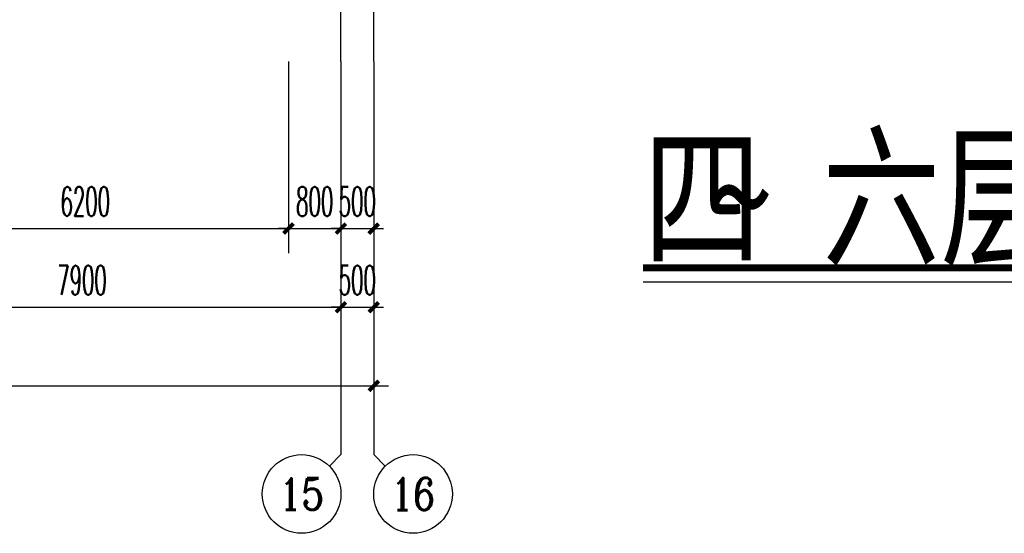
# Model space of a CAD drawing. Extents: x 1779708 to 7299578, y -1121471 to 88434.
# Tile 371 of 656: x 4771716 to 4786737, y -1070043 to -1062206. Entities that reach past the tile are written whole.
import ezdxf
from ezdxf.enums import TextEntityAlignment as Align

# ---------------------------------------------------------------- set-up
doc = ezdxf.new("R2010")
doc.units = 0
doc.header["$LTSCALE"] = 1000
doc.header["$MEASUREMENT"] = 0
doc.linetypes.add('DOTE', pattern=[2.42, 2, -0.2, 0.02, -0.2])
doc.layers.get('0').update_dxf_attribs({"linetype": 'CONTINUOUS'})
doc.layers.get('Defpoints').update_dxf_attribs({"linetype": 'CONTINUOUS'})
for name, color, linetype in [('AXIS', 3, 'CONTINUOUS'), ('AXIS_TEXT', 7, 'CONTINUOUS'), ('DIM_SYMB', 3, 'CONTINUOUS'), ('DOTE', 1, 'DOTE'), ('PUB_DIM', 3, 'CONTINUOUS'), ('PUB_TEXT', 7, 'CONTINUOUS'), ('修改', 6, 'CONTINUOUS')]:
    doc.layers.add(name, color=color, linetype=linetype)
doc.styles.add('-仿宋_GB2312', font='txt', dxfattribs={"width": 0.8})
doc.styles.add('_TCH_AXIS', font='COMPLEX', dxfattribs={"bigfont": 'GBCBIG'})
doc.styles.add('_TCH_DIM_T3', font='SIMPLEX.shx', dxfattribs={"width": 0.494118, "bigfont": 'GBCBIG.shx'})
doc.styles.add('COMPLEX', font='COMPLEX')
doc.dimstyles.new('_TCH_ARCH&&150', dxfattribs={"dimtxt": 446.25, "dimasz": 150, "dimexe": 375, "dimexo": 450, "dimgap": 189.375, "dimtad": 1, "dimdec": 0, "dimzin": 0, "dimdsep": 46, "dimtxsty": '_TCH_DIM_T3', "dimblk": 'ARCHTICK', "dimcen": 0.09, "dimdle": 225, "dimclrt": 7, "dimazin": 2, "dimtfac": 1, "dimtdec": 0, "dimtix": 1, "dimtmove": 2, "dimatfit": 3, "dimfxl": 250, "dimtolj": 1, "dimtzin": 0, "dimarcsym": 0})

# ---------------------------------------------------------------- blocks, each defined once
blk = doc.blocks.new('_AXISO')
blk.add_circle((0, 0), 0.5)
at = {"layer": 'AXIS_TEXT', "style": 'COMPLEX', "width": 1.041667}
blk.add_attdef('A', text='', height=0.56, dxfattribs=at).set_placement((-0.25, -0.28), (0.25, -0.28), align=Align.FIT)
blk = doc.blocks.new('_ArchTick')
at = {"color": 0, "linetype": 'ByBlock', "const_width": 0.4}
blk.add_lwpolyline([(-0.5, -0.5), (0.5, 0.5)], dxfattribs=at)
blk = doc.blocks.new('*D6822')
at = {"layer": 'AXIS', "color": 0, "lineweight": -2, "transparency": 16777216}
for p, q in [((9200, 6750), (9200, 1875)), ((84800, 6750), (84800, 1875)), ((8975, 2250), (85025, 2250))]:
    blk.add_line(p, q, dxfattribs=at)
at = {"layer": 'Defpoints', "color": 0, "transparency": 16777216}
for p in [(9200, 7200), (84800, 7200), (84800, 2250)]:
    blk.add_point(p, dxfattribs=at)
at = {"layer": 'AXIS', "color": 0, "lineweight": -2, "transparency": 16777216, "xscale": 150, "yscale": 150, "zscale": 150, "rotation": 180}
blk.add_blockref('_ArchTick', (9200, 2250), dxfattribs=at)
at = {"layer": 'AXIS', "color": 0, "lineweight": -2, "transparency": 16777216, "xscale": 150, "yscale": 150, "zscale": 150}
blk.add_blockref('_ArchTick', (84800, 2250), dxfattribs=at)
at = {"layer": 'AXIS', "color": 7, "transparency": 16777216, "insert": (47000, 2663), "char_height": 446.2, "attachment_point": 5, "style": '_TCH_DIM_T3'}
blk.add_mtext('\\A1;75600', dxfattribs=at)
blk = doc.blocks.new('*D6836')
at = {"layer": 'AXIS', "color": 0, "lineweight": -2, "transparency": 16777216}
for p, q in [((76400, 6750), (76400, 3075)), ((84300, 6750), (84300, 3075)), ((76175, 3450), (84525, 3450))]:
    blk.add_line(p, q, dxfattribs=at)
at = {"layer": 'Defpoints', "color": 0, "transparency": 16777216}
for p in [(76400, 7200), (84300, 7200), (84300, 3450)]:
    blk.add_point(p, dxfattribs=at)
at = {"layer": 'AXIS', "color": 0, "lineweight": -2, "transparency": 16777216, "xscale": 150, "yscale": 150, "zscale": 150, "rotation": 180}
blk.add_blockref('_ArchTick', (76400, 3450), dxfattribs=at)
at = {"layer": 'AXIS', "color": 0, "lineweight": -2, "transparency": 16777216, "xscale": 150, "yscale": 150, "zscale": 150}
blk.add_blockref('_ArchTick', (84300, 3450), dxfattribs=at)
at = {"layer": 'AXIS', "color": 7, "transparency": 16777216, "insert": (80350, 3863), "char_height": 446.2, "attachment_point": 5, "style": '_TCH_DIM_T3'}
blk.add_mtext('\\A1;7900', dxfattribs=at)
blk = doc.blocks.new('*D6837')
at = {"layer": 'AXIS', "color": 0, "lineweight": -2, "transparency": 16777216}
for p, q in [((84300, 6750), (84300, 3075)), ((84800, 6750), (84800, 3075)), ((84300, 3450), (84150, 3450)), ((84300, 3450), (84800, 3450)), ((84800, 3450), (84950, 3450))]:
    blk.add_line(p, q, dxfattribs=at)
at = {"layer": 'Defpoints', "color": 0, "transparency": 16777216}
for p in [(84300, 7200), (84800, 7200), (84800, 3450)]:
    blk.add_point(p, dxfattribs=at)
at = {"layer": 'AXIS', "color": 0, "lineweight": -2, "transparency": 16777216, "xscale": 150, "yscale": 150, "zscale": 150}
blk.add_blockref('_ArchTick', (84300, 3450), dxfattribs=at)
at = {"layer": 'AXIS', "color": 0, "lineweight": -2, "transparency": 16777216, "xscale": 150, "yscale": 150, "zscale": 150, "rotation": 180}
blk.add_blockref('_ArchTick', (84800, 3450), dxfattribs=at)
at = {"layer": 'AXIS', "color": 7, "transparency": 16777216, "insert": (84550, 3863), "char_height": 446.2, "attachment_point": 5, "style": '_TCH_DIM_T3'}
blk.add_mtext('\\A1;500', dxfattribs=at)
blk = doc.blocks.new('*D5551')
at = {"layer": 'Defpoints', "color": 0, "transparency": 16777216}
for p in [(4776617, -1062393), (4777117, -1062393), (4777117, -1065393)]:
    blk.add_point(p, dxfattribs=at)
at = {"layer": 'PUB_DIM', "color": 0, "lineweight": -2, "transparency": 16777216}
for p, q in [((4776617, -1062843), (4776617, -1065768)), ((4777117, -1062843), (4777117, -1065768)), ((4776617, -1065393), (4776467, -1065393)), ((4776617, -1065393), (4777117, -1065393)), ((4777117, -1065393), (4777267, -1065393))]:
    blk.add_line(p, q, dxfattribs=at)
at = {"layer": 'PUB_DIM', "color": 0, "lineweight": -2, "transparency": 16777216, "xscale": 150, "yscale": 150, "zscale": 150}
blk.add_blockref('_ArchTick', (4776617, -1065393), dxfattribs=at)
at = {"layer": 'PUB_DIM', "color": 0, "lineweight": -2, "transparency": 16777216, "xscale": 150, "yscale": 150, "zscale": 150, "rotation": 180}
blk.add_blockref('_ArchTick', (4777117, -1065393), dxfattribs=at)
at = {"layer": 'PUB_DIM', "color": 7, "transparency": 16777216, "insert": (4776867, -1064981), "char_height": 446.2, "attachment_point": 5, "style": '_TCH_DIM_T3'}
blk.add_mtext('\\A1;500', dxfattribs=at)
blk = doc.blocks.new('*D5552')
at = {"layer": 'Defpoints', "color": 0, "transparency": 16777216}
for p in [(4775817, -1062393), (4776617, -1062393), (4776617, -1065393)]:
    blk.add_point(p, dxfattribs=at)
at = {"layer": 'PUB_DIM', "color": 0, "lineweight": -2, "transparency": 16777216}
for p, q in [((4775817, -1062843), (4775817, -1065768)), ((4776617, -1062843), (4776617, -1065768)), ((4775817, -1065393), (4775667, -1065393)), ((4775817, -1065393), (4776617, -1065393)), ((4776617, -1065393), (4776767, -1065393))]:
    blk.add_line(p, q, dxfattribs=at)
at = {"layer": 'PUB_DIM', "color": 0, "lineweight": -2, "transparency": 16777216, "xscale": 150, "yscale": 150, "zscale": 150}
blk.add_blockref('_ArchTick', (4775817, -1065393), dxfattribs=at)
at = {"layer": 'PUB_DIM', "color": 0, "lineweight": -2, "transparency": 16777216, "xscale": 150, "yscale": 150, "zscale": 150, "rotation": 180}
blk.add_blockref('_ArchTick', (4776617, -1065393), dxfattribs=at)
at = {"layer": 'PUB_DIM', "color": 7, "transparency": 16777216, "insert": (4776217, -1064981), "char_height": 446.2, "attachment_point": 5, "style": '_TCH_DIM_T3'}
blk.add_mtext('\\A1;800', dxfattribs=at)
blk = doc.blocks.new('*D5553')
at = {"layer": 'Defpoints', "color": 0, "transparency": 16777216}
for p in [(4769617, -1062393), (4775817, -1062393), (4775817, -1065393)]:
    blk.add_point(p, dxfattribs=at)
at = {"layer": 'PUB_DIM', "color": 0, "lineweight": -2, "transparency": 16777216}
for p, q in [((4769617, -1062843), (4769617, -1065768)), ((4775817, -1062843), (4775817, -1065768)), ((4769392, -1065393), (4776042, -1065393))]:
    blk.add_line(p, q, dxfattribs=at)
at = {"layer": 'PUB_DIM', "color": 0, "lineweight": -2, "transparency": 16777216, "xscale": 150, "yscale": 150, "zscale": 150, "rotation": 180}
blk.add_blockref('_ArchTick', (4769617, -1065393), dxfattribs=at)
at = {"layer": 'PUB_DIM', "color": 0, "lineweight": -2, "transparency": 16777216, "xscale": 150, "yscale": 150, "zscale": 150}
blk.add_blockref('_ArchTick', (4775817, -1065393), dxfattribs=at)
at = {"layer": 'PUB_DIM', "color": 7, "transparency": 16777216, "insert": (4772717, -1064981), "char_height": 446.2, "attachment_point": 5, "style": '_TCH_DIM_T3'}
blk.add_mtext('\\A1;6200', dxfattribs=at)
blk = doc.blocks.new('A$C159220C3')
at = {"layer": 'AXIS'}
for p, q in [((84300, 7200), (84300, 1200)), ((84800, 7200), (84800, 1200)), ((84124.3, 1024.3), (84300, 1200)), ((84975.7, 1024.3), (84800, 1200))]:
    blk.add_line(p, q, dxfattribs=at)
at = {"layer": 'DOTE'}
for p, q in [((84300, 7200), (84300, 149200)), ((84800, 7200), (84800, 149200))]:
    blk.add_line(p, q, dxfattribs=at)
at = {"layer": 'AXIS'}
ref = blk.add_blockref('_AXISO', (83700, 600), dxfattribs=dict(at, xscale=1200, yscale=1200, zscale=1200))
ref.add_attrib('A', '15', dxfattribs={"layer": 'AXIS_TEXT', "height": 481.71, "style": '_TCH_AXIS', "width": 1.034483}).set_placement((83355.9, 359.1), (84044.1, 359.1), align=Align.FIT)
ref = blk.add_blockref('_AXISO', (85400, 600), dxfattribs=dict(at, xscale=1200, yscale=1200, zscale=1200))
ref.add_attrib('A', '16', dxfattribs={"layer": 'AXIS_TEXT', "height": 492.67, "style": '_TCH_AXIS'}).set_placement((85059.8, 353.7), (85740.2, 353.7), align=Align.FIT)
for p1, p2, distance, picture, middle in [((9200, 7200), (84800, 7200), -4950, '*D6822', (47000, 2662.5)), ((76400, 7200), (84300, 7200), -3750, '*D6836', (80350, 3862.5)), ((84300, 7200), (84800, 7200), -3750, '*D6837', (84550, 3862.5))]:
    dim = blk.add_aligned_dim(p1=p1, p2=p2, distance=distance, dimstyle='_TCH_ARCH&&150', dxfattribs=at)
    dim.commit()
    dim.dimension.update_dxf_attribs({"geometry": picture, "text_midpoint": middle})

msp = doc.modelspace()

# ---------------------------------------------------------------- linework, layer by layer
at = {"layer": 'DIM_SYMB', "const_width": 105}
msp.add_lwpolyline([(4781227.7, -1065993.9), (4794582.4, -1065993.9)], dxfattribs=at)
at = {"layer": 'DIM_SYMB'}
msp.add_lwpolyline([(4781227.7, -1066203.9), (4794582.4, -1066203.9)], dxfattribs=at)

# ---------------------------------------------------------------- block references
at = {"layer": '修改'}
msp.add_blockref('A$C159220C3', (4692317.1, -1070043.3), dxfattribs=at)

# ---------------------------------------------------------------- texts
at = {"layer": 'PUB_TEXT', "color": 7, "style": '-仿宋_GB2312', "width": 0.8}
for s, height, p in [('六层平面图', 1736.17, (4783958.4, -1065783.9)), ('四', 1736.2, (4781227.7, -1065783.9)), ('~', 1736.2, (4782238.8, -1065783.9))]:
    msp.add_text(s, height=height, dxfattribs=at).set_placement(p)

# ---------------------------------------------------------------- dimensions: what is measured, and where the dimension line sits
at = {"layer": 'PUB_DIM'}
for p1, p2, picture, middle in [((4769617.1, -1062393.3), (4775817.1, -1062393.3), '*D5553', (4772717.1, -1064980.8)), ((4775817.1, -1062393.3), (4776617.1, -1062393.3), '*D5552', (4776217.1, -1064980.8)), ((4776617.1, -1062393.3), (4777117.1, -1062393.3), '*D5551', (4776867.1, -1064980.8))]:
    dim = msp.add_aligned_dim(p1=p1, p2=p2, distance=-3000, dimstyle='_TCH_ARCH&&150', dxfattribs=at)
    dim.commit()
    dim.dimension.update_dxf_attribs({"geometry": picture, "text_midpoint": middle})

doc.saveas('drawing.dxf')
